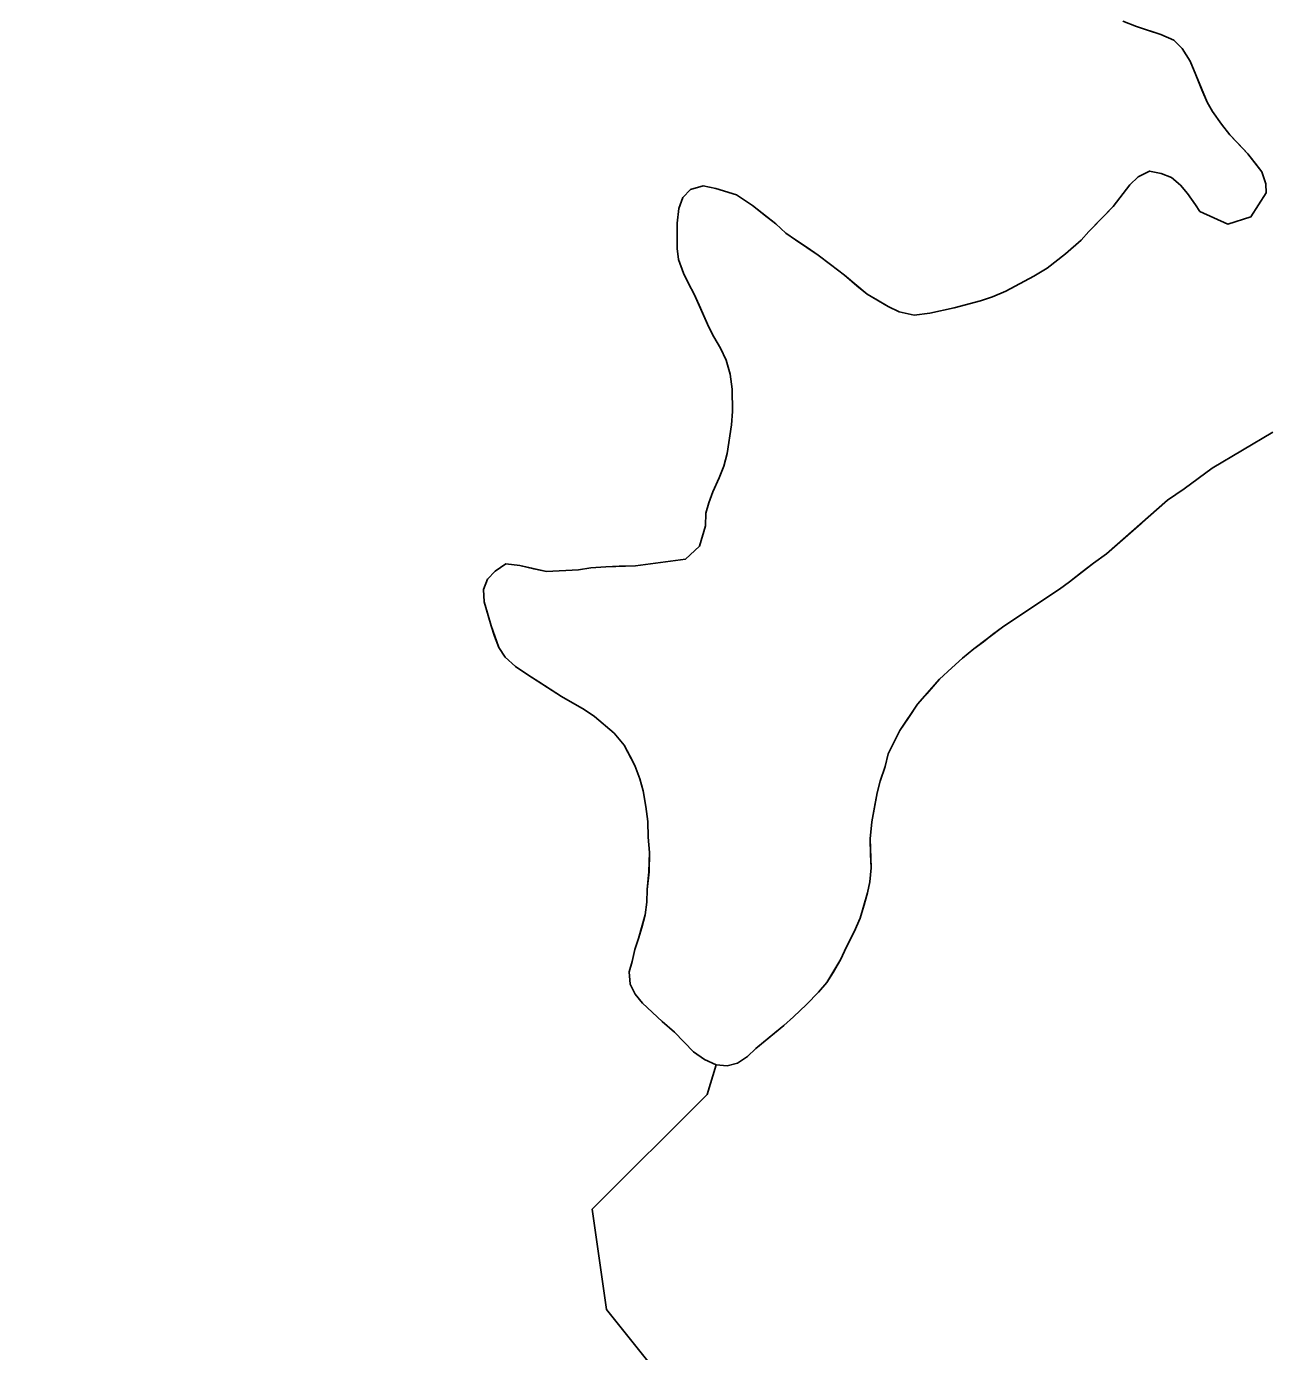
# Model space of a CAD drawing. Extents: x 3245246 to 3283090, y 806824 to 832173.
# Drawn here: x 3270681.5 to 3271027.9, y 828506.3 to 828875.6 of the extents above; entities that cross this region are included whole.
import ezdxf

# ---------------------------------------------------------------- set-up
doc = ezdxf.new("R2010")
doc.units = 0
doc.layers.add('V-SITE-VEGE', color=7, linetype='Continuous')
doc.layers.add('V-TOPO-SHOR', color=7, linetype='Continuous')

msp = doc.modelspace()

# ---------------------------------------------------------------- linework, layer by layer
at = {"layer": 'V-SITE-VEGE'}
for p, q in [((3270997.7, 828873.43), (3270990.85, 828875.65)), ((3271001.27, 828871.81), (3270997.7, 828873.43)), ((3271003.64, 828869.52), (3271001.27, 828871.81)), ((3271005.8, 828866.03), (3271003.64, 828869.52)), ((3271010.55, 828854.56), (3271005.8, 828866.03)), ((3271012.04, 828851.94), (3271010.55, 828854.56)), ((3271014.55, 828848.44), (3271012.04, 828851.94)), ((3271016.9, 828845.46), (3271014.55, 828848.44)), ((3271021.95, 828840.19), (3271016.9, 828845.46)), ((3271025.8, 828835.11), (3271021.95, 828840.19)), ((3270989.05, 828831.53), (3270991.37, 828833.76)), ((3270991.37, 828833.76), (3270994.51, 828835.34)), ((3270994.51, 828835.34), (3270997.8, 828834.65)), ((3270997.8, 828834.65), (3271000.68, 828833.56)), ((3271000.68, 828833.56), (3271003.11, 828831.43)), ((3271026.94, 828831.82), (3271025.8, 828835.11)), ((3270864.45, 828828.01), (3270866.56, 828830.24)), ((3270866.56, 828830.24), (3270870.1, 828831.2)), ((3270870.1, 828831.2), (3270873.6, 828830.5)), ((3270873.6, 828830.5), (3270879.36, 828828.73)), ((3270879.36, 828828.73), (3270883.84, 828825.73)), ((3270984.37, 828825.43), (3270989.05, 828831.53)), ((3271003.11, 828831.43), (3271005.13, 828829.12)), ((3271005.13, 828829.12), (3271007.34, 828825.96)), ((3271022.77, 828822.6), (3271027.01, 828829.25)), ((3271027.01, 828829.25), (3271026.94, 828831.82)), ((3270862.85, 828820.81), (3270863.35, 828824.93)), ((3270863.35, 828824.93), (3270864.45, 828828.01)), ((3270883.84, 828825.73), (3270890.35, 828820.63)), ((3270977.6, 828818.54), (3270984.37, 828825.43)), ((3271007.34, 828825.96), (3271008.54, 828824.08)), ((3271008.54, 828824.08), (3271016.36, 828820.5)), ((3271016.36, 828820.5), (3271022.77, 828822.6)), ((3270862.9, 828813.77), (3270862.85, 828820.81)), ((3270890.35, 828820.63), (3270893.19, 828818.08)), ((3270893.19, 828818.08), (3270895.84, 828816.17)), ((3270975.48, 828816.1), (3270977.6, 828818.54)), ((3270863.25, 828810.66), (3270862.9, 828813.77)), ((3270895.84, 828816.17), (3270902.16, 828811.89)), ((3270971.05, 828812.27), (3270975.48, 828816.1)), ((3270864.61, 828806.91), (3270863.25, 828810.66)), ((3270902.16, 828811.89), (3270905.62, 828809.33)), ((3270966, 828808.24), (3270971.05, 828812.27)), ((3270866, 828803.98), (3270864.61, 828806.91)), ((3270905.62, 828809.33), (3270909.49, 828806.36)), ((3270909.49, 828806.36), (3270915.79, 828801.05)), ((3270962.23, 828806.05), (3270966, 828808.24)), ((3270867.59, 828801.05), (3270866, 828803.98)), ((3270954.48, 828801.87), (3270962.23, 828806.05)), ((3270871.73, 828791.86), (3270867.59, 828801.05)), ((3270915.79, 828801.05), (3270921.71, 828797.61)), ((3270940.11, 828797.21), (3270947.39, 828799.13)), ((3270947.39, 828799.13), (3270950.73, 828800.29)), ((3270950.73, 828800.29), (3270954.48, 828801.87)), ((3270921.71, 828797.61), (3270924.78, 828796.1)), ((3270924.78, 828796.1), (3270928.9, 828795.18)), ((3270928.9, 828795.18), (3270933.25, 828795.71)), ((3270933.25, 828795.71), (3270940.11, 828797.21)), ((3270873.12, 828789.15), (3270871.73, 828791.86)), ((3270874.92, 828786), (3270873.12, 828789.15)), ((3270876.5, 828782.66), (3270874.92, 828786)), ((3270877.66, 828778.7), (3270876.5, 828782.66)), ((3270878.19, 828774.55), (3270877.66, 828778.7)), ((3270878.26, 828768.35), (3270878.19, 828774.55)), ((3270877.97, 828764.63), (3270878.26, 828768.35)), ((3270876.77, 828756.59), (3270877.97, 828764.63)), ((3271028.89, 828762.54), (3271011.97, 828752.57)), ((3270875.86, 828753.09), (3270876.77, 828756.59)), ((3270874.55, 828749.81), (3270875.86, 828753.09)), ((3271011.97, 828752.57), (3271004.18, 828746.81)), ((3270872.81, 828745.92), (3270874.55, 828749.81)), ((3270871.71, 828742.84), (3270872.81, 828745.92)), ((3270999.56, 828743.6), (3270982.48, 828728.66)), ((3271004.18, 828746.81), (3270999.56, 828743.6)), ((3270870.75, 828736.45), (3270870.82, 828739.96)), ((3270870.82, 828739.96), (3270871.71, 828742.84)), ((3270869.12, 828730.78), (3270870.75, 828736.45)), ((3270865.2, 828727.16), (3270869.12, 828730.78)), ((3270982.48, 828728.66), (3270978.91, 828726.05)), ((3270812.14, 828723.85), (3270815.08, 828725.86)), ((3270815.08, 828725.86), (3270819, 828725.36)), ((3270819, 828725.36), (3270826.41, 828723.75)), ((3270838.84, 828724.72), (3270842.99, 828725.05)), ((3270842.99, 828725.05), (3270851.27, 828725.28)), ((3270851.27, 828725.28), (3270865.2, 828727.16)), ((3270978.91, 828726.05), (3270972.18, 828720.81)), ((3270808.93, 828718.75), (3270810.02, 828721.62)), ((3270810.02, 828721.62), (3270812.14, 828723.85)), ((3270826.41, 828723.75), (3270835.32, 828724.18)), ((3270835.32, 828724.18), (3270838.84, 828724.72)), ((3270809.06, 828715.23), (3270808.93, 828718.75)), ((3270969.45, 828718.8), (3270960.01, 828712.59)), ((3270972.18, 828720.81), (3270969.45, 828718.8)), ((3270810.98, 828708.57), (3270809.06, 828715.23)), ((3270960.01, 828712.59), (3270953.5, 828708.19)), ((3270813.13, 828702.53), (3270810.98, 828708.57)), ((3270953.5, 828708.19), (3270945.51, 828702.15)), ((3270814.93, 828699.8), (3270813.13, 828702.53)), ((3270817.77, 828697.25), (3270814.93, 828699.8)), ((3270942.35, 828699.53), (3270939.4, 828696.91)), ((3270945.51, 828702.15), (3270942.35, 828699.53)), ((3270821.24, 828694.9), (3270817.77, 828697.25)), ((3270939.4, 828696.91), (3270936.02, 828693.67)), ((3270830.63, 828688.91), (3270821.24, 828694.9)), ((3270936.02, 828693.67), (3270929.87, 828686.77)), ((3270836.96, 828685.26), (3270830.63, 828688.91)), ((3270839.81, 828683.33), (3270836.96, 828685.26)), ((3270929.87, 828686.77), (3270924.95, 828679.43)), ((3270845.3, 828678.66), (3270839.81, 828683.33)), ((3270848.12, 828675.29), (3270845.3, 828678.66)), ((3270924.95, 828679.43), (3270921.71, 828672.88)), ((3270851.1, 828669.64), (3270848.12, 828675.29)), ((3270852.47, 828665.89), (3270851.1, 828669.64)), ((3270921.71, 828672.88), (3270920.81, 828669.38)), ((3270853.43, 828662.56), (3270852.47, 828665.89)), ((3270920.81, 828669.38), (3270919.48, 828665.27)), ((3270854.17, 828658.2), (3270853.43, 828662.56)), ((3270919.48, 828665.27), (3270918.58, 828661.98)), ((3270918.58, 828661.98), (3270917.16, 828653.95)), ((3270854.7, 828654.05), (3270854.17, 828658.2)), ((3270854.81, 828649.71), (3270854.7, 828654.05)), ((3270917.16, 828653.95), (3270916.65, 828649.2)), ((3270855.13, 828645.35), (3270854.81, 828649.71)), ((3270916.65, 828649.2), (3270916.89, 828641.13)), ((3270855.02, 828639.98), (3270855.13, 828645.35)), ((3270854.49, 828635.03), (3270855.02, 828639.98)), ((3270916.89, 828641.13), (3270916.6, 828637.2)), ((3270916.6, 828637.2), (3270915.91, 828634.11)), ((3270854.42, 828631.51), (3270854.49, 828635.03)), ((3270915.91, 828634.11), (3270913.9, 828627.13)), ((3270853.93, 828628), (3270854.42, 828631.51)), ((3270852.13, 828621.42), (3270853.93, 828628)), ((3270913.9, 828627.13), (3270912.16, 828623.23)), ((3270851.03, 828618.35), (3270852.13, 828621.42)), ((3270912.16, 828623.23), (3270909.99, 828618.94)), ((3270850.34, 828615.05), (3270851.03, 828618.35)), ((3270909.99, 828618.94), (3270908.48, 828615.66)), ((3270849.45, 828612.17), (3270850.34, 828615.05)), ((3270908.48, 828615.66), (3270904.61, 828609.12)), ((3270849.79, 828608.65), (3270849.45, 828612.17)), ((3270851.18, 828605.93), (3270849.79, 828608.65)), ((3270904.61, 828609.12), (3270902.28, 828606.48)), ((3270853.19, 828603.41), (3270851.18, 828605.93)), ((3270858.67, 828598.32), (3270853.19, 828603.41)), ((3270898.9, 828603.04), (3270895.31, 828599.6)), ((3270902.28, 828606.48), (3270898.9, 828603.04)), ((3270895.31, 828599.6), (3270892.56, 828597.18)), ((3270862.12, 828595.35), (3270858.67, 828598.32)), ((3270892.56, 828597.18), (3270884.77, 828590.73)), ((3270867.38, 828589.86), (3270862.12, 828595.35)), ((3270870.44, 828587.73), (3270867.38, 828589.86)), ((3270882.45, 828588.5), (3270879.72, 828586.7)), ((3270884.77, 828590.73), (3270882.45, 828588.5)), ((3270873.71, 828586.21), (3270870.44, 828587.73)), ((3270876.81, 828585.93), (3270873.71, 828586.21)), ((3270879.72, 828586.7), (3270876.81, 828585.93))]:
    msp.add_line(p, q, dxfattribs=at)
at = {"layer": 'V-TOPO-SHOR'}
for points in [[(3270987.1, 828877.11), (3270990.85, 828875.65), (3270994.27, 828874.54), (3270997.7, 828873.43), (3271001.27, 828871.81), (3271003.64, 828869.52), (3271005.8, 828866.03), (3271007.44, 828862.2), (3271009.07, 828858.03), (3271010.55, 828854.56), (3271012.04, 828851.94), (3271014.55, 828848.44), (3271016.9, 828845.46), (3271019.25, 828843), (3271021.95, 828840.19), (3271023.96, 828837.56), (3271025.8, 828835.11), (3271026.94, 828831.82), (3271027.01, 828829.25), (3271022.77, 828822.6), (3271016.36, 828820.5), (3271008.54, 828824.08)], [(3270865.2, 828727.16), (3270869.12, 828730.78), (3270870.75, 828736.45), (3270870.82, 828739.96), (3270871.71, 828742.84), (3270872.81, 828745.92), (3270874.55, 828749.81), (3270875.86, 828753.09), (3270876.77, 828756.59), (3270877.97, 828764.63), (3270878.26, 828768.35), (3270878.19, 828774.56), (3270877.66, 828778.7), (3270876.5, 828782.66), (3270874.92, 828786), (3270873.12, 828789.15), (3270871.73, 828791.86), (3270868.97, 828797.92), (3270867.59, 828801.05), (3270866, 828803.98), (3270864.61, 828806.91), (3270863.25, 828810.66), (3270862.9, 828813.77), (3270862.85, 828820.81), (3270863.35, 828824.93), (3270864.45, 828828.01), (3270866.56, 828830.24), (3270870.1, 828831.2), (3270873.6, 828830.5), (3270879.36, 828828.73), (3270883.84, 828825.73), (3270887.1, 828823.18), (3270890.35, 828820.63), (3270893.19, 828818.08), (3270895.84, 828816.17), (3270899.1, 828814.03), (3270902.16, 828811.89), (3270905.62, 828809.33), (3270909.49, 828806.36), (3270912.94, 828803.39), (3270915.79, 828801.05), (3270918.65, 828799.33), (3270921.71, 828797.61), (3270924.78, 828796.1), (3270928.9, 828795.18), (3270933.25, 828795.71), (3270940.11, 828797.21), (3270947.39, 828799.13), (3270950.73, 828800.29), (3270954.48, 828801.87), (3270962.23, 828806.05), (3270966, 828808.24), (3270971.05, 828812.27), (3270975.48, 828816.1), (3270977.6, 828818.54), (3270982.25, 828823.2), (3270984.37, 828825.43), (3270987.13, 828829.09), (3270989.05, 828831.53), (3270991.37, 828833.76), (3270994.51, 828835.34), (3270997.8, 828834.65), (3271000.68, 828833.56), (3271003.11, 828831.43), (3271005.13, 828829.12), (3271007.34, 828825.96), (3271008.54, 828824.08)], [(3271028.89, 828762.54), (3271011.97, 828752.57)], [(3271011.97, 828752.57), (3271004.18, 828746.81), (3270999.56, 828743.6), (3270992.18, 828737.14), (3270982.48, 828728.66), (3270978.91, 828726.05), (3270975.76, 828723.63), (3270972.18, 828720.81), (3270969.45, 828718.8), (3270960.01, 828712.59), (3270956.86, 828710.39), (3270953.5, 828708.19), (3270950.77, 828706.17), (3270948.24, 828704.16), (3270945.51, 828702.15), (3270942.35, 828699.53), (3270939.4, 828696.91), (3270936.02, 828693.67), (3270932.41, 828689.61), (3270929.87, 828686.77), (3270927.3, 828682.89), (3270924.95, 828679.43), (3270921.71, 828672.88), (3270920.81, 828669.38), (3270919.48, 828665.27), (3270918.58, 828661.98), (3270917.87, 828658.07), (3270917.16, 828653.95), (3270916.65, 828649.2), (3270916.76, 828644.85), (3270916.89, 828641.13), (3270916.6, 828637.2), (3270915.91, 828634.11), (3270915.01, 828630.82), (3270913.9, 828627.13), (3270912.16, 828623.23), (3270909.99, 828618.94), (3270908.48, 828615.66), (3270906.33, 828611.98), (3270904.61, 828609.12), (3270902.28, 828606.48), (3270898.9, 828603.04), (3270895.31, 828599.6), (3270892.56, 828597.18), (3270890.04, 828595.16), (3270884.77, 828590.73), (3270882.45, 828588.5), (3270879.72, 828586.7), (3270876.81, 828585.93), (3270873.71, 828586.21), (3270870.44, 828587.73), (3270867.38, 828589.86), (3270862.12, 828595.35), (3270858.67, 828598.32), (3270853.19, 828603.41), (3270851.18, 828605.93), (3270849.79, 828608.65), (3270849.45, 828612.17), (3270850.34, 828615.05), (3270851.03, 828618.35), (3270852.13, 828621.43), (3270853.02, 828624.51), (3270853.93, 828628), (3270854.42, 828631.51), (3270854.49, 828635.03), (3270855.01, 828639.98), (3270855.13, 828645.35), (3270854.81, 828649.71), (3270854.7, 828654.05), (3270854.17, 828658.2), (3270853.43, 828662.56), (3270852.47, 828665.89), (3270851.1, 828669.64), (3270849.71, 828672.36), (3270848.12, 828675.29), (3270845.3, 828678.66), (3270839.81, 828683.33), (3270836.96, 828685.26), (3270830.63, 828688.91), (3270824.3, 828692.98), (3270821.24, 828694.9), (3270817.77, 828697.25), (3270814.93, 828699.8), (3270813.13, 828702.53), (3270811.96, 828705.65), (3270810.98, 828708.57), (3270810.03, 828712.11), (3270809.06, 828715.23), (3270808.93, 828718.75), (3270810.02, 828721.62), (3270812.14, 828723.85), (3270815.08, 828725.86), (3270819, 828725.36), (3270822.91, 828724.45), (3270826.41, 828723.75), (3270835.32, 828724.18), (3270838.84, 828724.72), (3270842.99, 828725.05), (3270846.71, 828725.18), (3270851.27, 828725.28), (3270865.2, 828727.16)], [(3270873.71, 828586.21), (3270871.18, 828577.94), (3270839.21, 828545.99), (3270843.19, 828518.03), (3270859.16, 828498.05), (3270879.13, 828490.05), (3270887.12, 828482.06), (3270895.1, 828454.09), (3270891.09, 828430.12), (3270883.09, 828406.16), (3270863.11, 828390.19), (3270827.16, 828386.21), (3270811.19, 828418.17), (3270779.26, 828470.12), (3270751.31, 828498.1), (3270715.35, 828502.11), (3270679.4, 828498.13)]]:
    msp.add_lwpolyline(points, dxfattribs=at)

doc.saveas('drawing.dxf')
